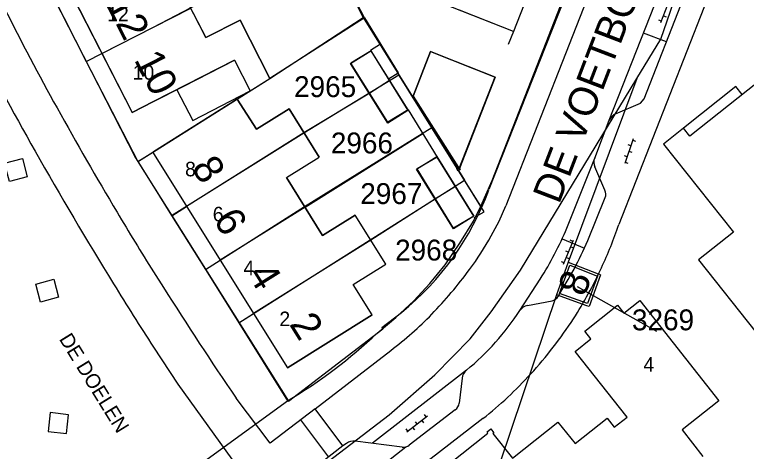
# Model space of a CAD drawing. Extents: x 148816 to 151297, y 399515 to 402500.
# Drawn here: x 150988 to 151051.1, y 401061.2 to 401098.8 of the extents above; entities that cross this region are included whole.
import ezdxf

# ---------------------------------------------------------------- set-up
doc = ezdxf.new("R2010")
doc.units = 0
for name, color, linetype in [('B01 Hoofdgebouw  [D] Norm', 7, 'Continuous'), ('B01 Hoofdgebouw  [T] Norm', 7, 'Continuous'), ('B01 Hoofdgebouw secundair [T] Gem', 7, 'Continuous'), ('B01 Hoofdgebouw secundair [T] Norm', 7, 'Continuous'), ('B01 hoofgebouw', 7, 'Continuous'), ('B02 Bijgebouw  [D] Norm', 7, 'Continuous'), ('B02 Bijgebouw  [T] Norm', 7, 'Continuous'), ('B07 Tussenmuur  [T] Norm', 7, 'Continuous'), ('G01 perceelsgrens', 7, 'Continuous'), ('S02 Open verharding  Norm', 7, 'Continuous'), ('T04 Haag heg  [D] Gem', 7, 'Continuous'), ('V00 Kant verharding algemeen  [T] Gem', 7, 'Continuous'), ('V00 Kant verharding algemeen  [T] Norm', 7, 'Continuous'), ('V00 Kant verharding algemeen secundair  [T] Gem', 7, 'Continuous'), ('Z01 perceelnummer', 7, 'Continuous'), ('Z02 huisnummer', 7, 'Continuous'), ('Z02 Huisnummer  [Tekst] Norm', 7, 'Continuous'), ('Z06 straatnaam', 7, 'Continuous')]:
    doc.layers.add(name, color=color, linetype=linetype)

msp = doc.modelspace()

# ---------------------------------------------------------------- linework, layer by layer
at = {"layer": 'B01 Hoofdgebouw  [D] Norm'}
msp.add_line((151000, 401097.762), (151003.212, 401099.402), dxfattribs=at)
at = {"layer": 'B01 Hoofdgebouw  [T] Norm'}
for p, q in [((151001.802, 401102.152), (151004.514, 401096.851)), ((150992.954, 401100.592), (150998.159, 401090.397)), ((151004.514, 401096.851), (151007.461, 401098.359)), ((151007.461, 401098.359), (151010.038, 401093.321)), ((151031.021, 401097.393), (151030.574, 401096.253)), ((151006.993, 401094.908), (151000, 401091.337)), ((151006.993, 401094.908), (151008.346, 401092.258)), ((151008.346, 401092.258), (151010.038, 401093.321)), ((151007.221, 401091.549), (151000, 401087.017)), ((151007.221, 401091.549), (151008.876, 401088.952)), ((151000, 401091.337), (150998.159, 401090.397)), ((151008.876, 401088.952), (151011.685, 401090.703)), ((151011.685, 401090.703), (151014.275, 401086.548)), ((151000, 401087.017), (150999.932, 401086.974)), ((150999.932, 401086.974), (151000, 401086.865)), ((151000, 401086.865), (151011.557, 401068.402)), ((151011.466, 401084.797), (151014.275, 401086.548)), ((151011.466, 401084.797), (151014.582, 401079.799)), ((151014.582, 401079.799), (151017.391, 401081.55)), ((151020.014, 401077.341), (151017.391, 401081.55)), ((151017.205, 401075.59), (151020.014, 401077.341)), ((151018.853, 401072.954), (151017.205, 401075.59)), ((151018.853, 401072.954), (151011.557, 401068.402))]:
    msp.add_line(p, q, dxfattribs=at)
for points in [[(151025.684, 401112.298), (151032.369, 401117.047), (151037.103, 401110.383), (151033.889, 401108.067), (151034.532, 401107.175), (151034.573, 401107.252), (151034.847, 401107.141), (151031.021, 401097.393), (151024.821, 401099.826), (151028.336, 401108.564), (151025.684, 401112.298)], [(151023.883, 401095.649), (151029.458, 401093.458), (151026.363, 401085.582), (151026.422, 401085.489), (151026.245, 401085.377), (151026.133, 401085.554), (151026.226, 401085.613), (151022.376, 401091.814), (151023.883, 401095.649)], [(151023.063, 401058.199), (151028.813, 401062.782), (151028.747, 401062.873), (151029.081, 401063.132), (151029.34, 401062.797), (151029.254, 401062.729), (151030.943, 401060.609), (151034.861, 401063.732), (151036.334, 401061.891), (151039.096, 401064.072), (151039.716, 401063.288), (151040.815, 401064.155), (151036.353, 401069.806), (151037.71, 401070.89), (151037.171, 401071.563), (151039.987, 401073.8), (151040.528, 401073.119), (151041.923, 401074.215), (151048.736, 401065.547), (151045.56, 401063.05), (151047.353, 401060.769)]]:
    msp.add_lwpolyline(points, dxfattribs=at)
msp.add_lwpolyline([(151053.1, 401079.675), (151057.633, 401083.261), (151056.473, 401084.728), (151059.21, 401086.893), (151059.545, 401086.535), (151059.808, 401086.771), (151052.822, 401094.242), (151052.566, 401094.003), (151052.901, 401093.645), (151046.226, 401088.366), (151045.687, 401089.048), (151043.963, 401087.685), (151049.98, 401080.077), (151046.984, 401077.707), (151051.947, 401071.432), (151056.651, 401075.172)], close=True, dxfattribs=at)
at = {"layer": 'B01 Hoofdgebouw secundair [T] Gem'}
for p, q in [((151002.015, 401092.366), (151003.395, 401089.711)), ((151003.395, 401089.711), (151008.346, 401092.258))]:
    msp.add_line(p, q, dxfattribs=at)
at = {"layer": 'B01 Hoofdgebouw secundair [T] Norm'}
msp.add_lwpolyline([(151050.752, 401091.945), (151050.199, 401092.644), (151045.687, 401089.048)], dxfattribs=at)
at = {"layer": 'B01 hoofgebouw'}
for points in [[(151028.293, 401114.152), (151032.369, 401117.047), (151037.103, 401110.383), (151033.889, 401108.067), (151034.533, 401107.15), (151034.573, 401107.252), (151034.847, 401107.141), (151031.021, 401097.393), (151026.367, 401099.219)], [(151010.038, 401093.321), (151007.461, 401098.359), (151004.514, 401096.851), (151001.802, 401102.152), (151004.748, 401103.662), (151000, 401112.928)], [(150997.407, 401102.866), (150992.954, 401100.592), (150998.159, 401090.397), (151000, 401091.337)], [(151021.932, 401090.582), (151020.188, 401089.496), (151016.993, 401094.624), (151018.737, 401095.711), (151021.932, 401090.582)], [(151024.805, 401095.286), (151023.88, 401095.65), (151022.38, 401091.81), (151026.3, 401085.672)], [(151029.458, 401093.458), (151024.805, 401095.286)], [(151002.612, 401092.671), (151006.993, 401094.908), (151008.346, 401092.258), (151010.038, 401093.321)], [(151026.42, 401085.5), (151026.35, 401085.59), (151029.46, 401093.46)], [(151000, 401091.337), (151002.612, 401092.671)], [(151017.391, 401081.55), (151014.582, 401079.799), (151011.466, 401084.797), (151014.275, 401086.548), (151011.685, 401090.703), (151008.876, 401088.952), (151007.221, 401091.549), (151004.17, 401089.627)], [(151004.17, 401089.627), (151000, 401087.017)], [(151000, 401087.017), (150999.932, 401086.974), (151000, 401086.865)], [(151000, 401086.865), (151011.557, 401068.402), (151018.853, 401072.954), (151017.205, 401075.59), (151020.014, 401077.341), (151017.391, 401081.55)], [(151027.606, 401081.476), (151025.862, 401080.389), (151022.667, 401085.518), (151024.41, 401086.604), (151027.606, 401081.476)], [(151026.3, 401085.672), (151026.13, 401085.569), (151026.24, 401085.39)], [(151026.24, 401085.39), (151026.42, 401085.5)], [(151035, 401074.793), (151035.88, 401077.24), (151038.26, 401076.31), (151037.414, 401073.94), (151035, 401074.793)]]:
    msp.add_lwpolyline(points, dxfattribs=at)
at = {"layer": 'B02 Bijgebouw  [D] Norm'}
for p, q in [((151020.352, 401093.159), (151018.636, 401092.08)), ((151026.035, 401084.011), (151024.309, 401082.949))]:
    msp.add_line(p, q, dxfattribs=at)
at = {"layer": 'B02 Bijgebouw  [T] Norm'}
for p, q in [((151018.755, 401095.701), (151017.016, 401094.658)), ((151021.95, 401090.618), (151018.755, 401095.701)), ((151020.211, 401089.575), (151017.016, 401094.658)), ((151021.95, 401090.618), (151020.211, 401089.575)), ((151024.465, 401086.564), (151022.718, 401085.536)), ((151027.606, 401081.458), (151024.465, 401086.564)), ((151025.859, 401080.43), (151022.718, 401085.536)), ((151027.606, 401081.458), (151025.859, 401080.43))]:
    msp.add_line(p, q, dxfattribs=at)
at = {"layer": 'B07 Tussenmuur  [T] Norm'}
for p, q in [((150995.556, 401095.494), (151000, 401097.762)), ((151012.968, 401088.644), (151002.849, 401082.311)), ((151013.062, 401082.238), (151005.758, 401077.667)), ((151018.729, 401079.403), (151008.628, 401073.081))]:
    msp.add_line(p, q, dxfattribs=at)
at = {"layer": 'G01 perceelsgrens'}
for points in [[(151041.672, 401093.344), (151043.719, 401096.718), (151047.331, 401107.135), (151041.668, 401114.431), (151043.089, 401117.074)], [(151028.21, 401082.32), (151029.18, 401084.53), (151038.97, 401109.52)], [(151000, 401097.767), (151003.204, 401099.41), (151014.64, 401105.319)], [(151014.64, 401105.319), (151018.08, 401098.58)], [(150990.341, 401102.398), (150994.209, 401094.797)], [(151000, 401087.018), (151010.038, 401093.321), (151018.08, 401098.58)], [(151018.08, 401098.58), (151021.159, 401093.638)], [(150994.209, 401094.797), (151000, 401097.767)], [(150994.209, 401094.797), (150998.65, 401086.17)], [(151000, 401048.815), (151020.324, 401064.364), (151024.251, 401067.789), (151027.302, 401070.89), (151029.104, 401073.225), (151031.647, 401076.819), (151041.672, 401093.344)], [(151001.566, 401081.517), (151012.964, 401088.652), (151021.159, 401093.638)], [(151021.159, 401093.638), (151023.979, 401089.112)], [(151041.672, 401093.344), (151035.743, 401077.51)], [(151004.478, 401076.871), (151013.022, 401082.302), (151023.979, 401089.112)], [(151023.979, 401089.112), (151026.816, 401084.558)], [(150998.65, 401086.17), (151000, 401087.018)], [(150998.65, 401086.17), (151000, 401084.016)], [(151007.349, 401072.289), (151026.004, 401084.047), (151026.816, 401084.558)], [(151028.21, 401082.32), (151026.816, 401084.558)], [(151000, 401084.016), (151001.566, 401081.517)], [(151019.29, 401071.4), (151020.893, 401072.742), (151022.43, 401074.16), (151023.831, 401075.68), (151025.14, 401077.28), (151026.391, 401079.142), (151027.57, 401081.05), (151028.21, 401082.32)], [(151001.566, 401081.517), (151004.478, 401076.871)], [(151035.743, 401077.51), (151034.726, 401074.678)], [(151035.743, 401077.51), (151038.327, 401076.498)], [(151004.478, 401076.871), (151007.349, 401072.289)], [(151038.532, 401076.418), (151037.554, 401073.679)], [(151038.532, 401076.418), (151038.327, 401076.498)], [(151034.726, 401074.678), (151028.876, 401057.287), (151027.346, 401051.753), (151027.417, 401048.502), (151028.491, 401045.418), (151044.513, 401027.611), (151054.379, 401015.547), (151059.648, 401009.071), (151065.827, 401000)], [(151037.347, 401073.752), (151034.726, 401074.678)], [(151037.554, 401073.679), (151037.347, 401073.752)], [(151007.349, 401072.289), (151011.56, 401065.57)], [(151000, 401057.175), (151011.56, 401065.57)]]:
    msp.add_lwpolyline(points, dxfattribs=at)
msp.add_arc((150989.432, 401102.949), 43.438, 300.62503, 313.42249, dxfattribs=at)
at = {"layer": 'S02 Open verharding  Norm'}
for p, q in [((151043.733, 401098.151), (151044.54, 401100.251)), ((151043.778, 401098.267), (151043.544, 401098.357)), ((151043.957, 401098.734), (151044.19, 401098.644)), ((151041.345, 401088.127), (151040.621, 401085.997)), ((151041.144, 401087.536), (151040.907, 401087.616)), ((151041.305, 401088.009), (151041.542, 401087.929)), ((151040.983, 401087.062), (151041.22, 401086.982)), ((151040.822, 401086.589), (151040.586, 401086.669)), ((151040.662, 401086.115), (151040.898, 401086.035)), ((151035.345, 401077.33), (151036.203, 401079.411)), ((151036.155, 401079.295), (151035.924, 401079.39)), ((151035.964, 401078.833), (151036.196, 401078.738)), ((151035.774, 401078.371), (151035.543, 401078.466)), ((151035.393, 401077.446), (151035.162, 401077.541)), ((151035.583, 401077.908), (151035.815, 401077.813)), ((151023.517, 401064.177), (151023.364, 401064.374)), ((151021.836, 401062.876), (151023.615, 401064.253)), ((151022.726, 401063.565), (151022.573, 401063.762)), ((151023.121, 401063.871), (151023.274, 401063.673)), ((151021.935, 401062.952), (151021.782, 401063.15)), ((151022.33, 401063.258), (151022.484, 401063.061))]:
    msp.add_line(p, q, dxfattribs=at)
at = {"layer": 'T04 Haag heg  [D] Gem'}
for p, q in [((151018.181, 401098.566), (151014.67, 401105.361)), ((151018.181, 401098.566), (151010.038, 401093.321)), ((150994.205, 401094.803), (150995.556, 401095.494)), ((151020.264, 401093.301), (151021.088, 401093.819)), ((151018.636, 401092.08), (151012.968, 401088.644)), ((151013.062, 401082.238), (151023.207, 401088.591)), ((150998.72, 401086.218), (150999.932, 401086.974)), ((151024.309, 401082.949), (151018.729, 401079.403)), ((151001.571, 401081.51), (151002.849, 401082.311)), ((151004.481, 401076.866), (151005.758, 401077.667)), ((151007.353, 401072.282), (151008.628, 401073.081))]:
    msp.add_line(p, q, dxfattribs=at)
msp.add_lwpolyline([(151018.181, 401098.566), (151021.088, 401093.819)], dxfattribs=at)
at = {"layer": 'V00 Kant verharding algemeen  [T] Gem'}
for points in [[(150988.712, 401086.43), (150989.119, 401084.864), (150987.577, 401084.463), (150987.17, 401086.029)], [(150990.261, 401074.073), (150989.846, 401075.605), (150991.412, 401076.029), (150991.827, 401074.497)], [(150992.508, 401062.735), (150992.69, 401064.364), (150991.096, 401064.542), (150990.914, 401062.913)]]:
    msp.add_lwpolyline(points, close=True, dxfattribs=at)
at = {"layer": 'V00 Kant verharding algemeen  [T] Norm'}
for p, q in [((150982.193, 401118.298), (150998.458, 401086.486)), ((151039.23, 401109.95), (151028.918, 401083.753)), ((151042.288, 401091.582), (151048.14, 401106.472)), ((151018.706, 401095.778), (151019.561, 401096.312)), ((151018.708, 401095.779), (151018.755, 401095.701)), ((151039.834, 401090.29), (151041.973, 401091.196)), ((151021.95, 401090.618), (151024.465, 401086.564)), ((151038.03, 401086.479), (151039.289, 401089.733)), ((150998.458, 401086.486), (151000, 401084.034)), ((151038.911, 401083.703), (151038.043, 401085.709)), ((151000, 401084.034), (151011.632, 401065.534)), ((151037.446, 401079.366), (151038.929, 401083.068)), ((151000, 401076.675), (151000.85, 401075.336)), ((151031.588, 401073.346), (151033.335, 401076.054)), ((151032.231, 401073.762), (151034.355, 401074.181)), ((151019.68, 401071.872), (151021.39, 401073.179)), ((151019.68, 401071.872), (151019.77, 401071.754)), ((151011.632, 401065.534), (151019.77, 401071.754)), ((151000, 401070.189), (151002.11, 401067.002)), ((151026.594, 401067.517), (151026.347, 401065.345)), ((151026.009, 401064.795), (151022.052, 401061.737)), ((151021.438, 401061.567), (151017.382, 401062.081))]:
    msp.add_line(p, q, dxfattribs=at)
for points in [[(151048.166, 401111.577), (151050.359, 401106.911), (151040.107, 401080.75)], [(151041.283, 401110.194), (151030.379, 401082.353)], [(151039.289, 401089.733), (151045.177, 401104.714), (151039.962, 401106.763)], [(151027.654, 401081.346), (151028.488, 401081.845), (151021.059, 401093.801)], [(151041.973, 401091.196), (151042.288, 401091.582)], [(151035.637, 401080.447), (151038.03, 401086.479)], [(151029.114, 401079.769), (151029.784, 401081.042), (151030.379, 401082.353)], [(151016.638, 401061.887), (151016.334, 401061.676), (151013.948, 401064.873), (151020.465, 401069.907)], [(151026.973, 401068.193), (151018.866, 401061.902)], [(151002.11, 401067.002), (151007.262, 401059.801)], [(151013.948, 401064.873), (151010.048, 401061.902), (151007.116, 401065.787)], [(151028.386, 401064.026), (151017.453, 401055.574), (151057.859, 401009.618)], [(151016.334, 401061.676), (151013.83, 401059.732), (151016.103, 401057.133), (151021.763, 401061.587)]]:
    msp.add_lwpolyline(points, dxfattribs=at)
for centre, radius, start, end in [((151221.492, 401217.471), 262.407, 206.73864, 208.86504), ((151208.021, 401210.936), 250.929, 206.88905, 209.5787), ((151286.369, 401254.582), 337.142, 209.06578, 210.82829), ((151040.213, 401089.374), 0.992, 112.4839, 158.76387), ((151314.225, 401271.412), 373.145, 209.60476, 211.64547), ((151038.79, 401086.107), 0.847, 153.91017, 208.02431), ((151005.782, 401092.257), 24.649, 309.28682, 339.72813), ((151038.279, 401083.367), 0.715, 335.26219, 27.98521), ((151189.055, 401195.742), 223.425, 210.65994, 212.20265), ((151007.544, 401091.719), 34.361, 334.68013, 341.38338), ((151008.299, 401091.973), 29.668, 327.55015, 337.13938), ((151005.864, 401092.694), 26.601, 323.47273, 330.92944), ((151002.848, 401094.77), 37.872, 327.74794, 335.99947), ((151005.689, 401092.137), 36.219, 327.40125, 335.3377), ((150994.557, 401101.215), 40.759, 316.21615, 323.30846), ((151195.557, 401197.369), 233.275, 211.45561, 213.03781), ((151331.625, 401285.558), 391.926, 212.43779, 214.10753), ((151034.196, 401074.949), 0.785, 281.70562, 330.2577), ((151032.394, 401072.805), 0.971, 99.67404, 146.12905), ((151012.003, 401086.243), 23.45, 309.67093, 326.63415), ((151000.742, 401095.799), 32.549, 307.29824, 315.56525), ((151003.08, 401094.498), 39.693, 317.87146, 326.55909), ((151027.608, 401067.393), 1.021, 128.42635, 173.01923), ((151006.817, 401091.342), 34.805, 308.29551, 317.5983), ((151025.574, 401065.441), 0.779, 303.96467, 352.8901), ((151017.225, 401061.159), 0.936, 80.35151, 128.87769), ((151021.554, 401062.341), 0.782, 261.44556, 309.50638)]:
    msp.add_arc(centre, radius, start, end, dxfattribs=at)
at = {"layer": 'V00 Kant verharding algemeen secundair  [T] Gem'}
for p, q in [((151044.215, 401096.485), (151042.243, 401097.234)), ((151035.222, 401079.509), (151037.15, 401078.718)), ((151015.119, 401060.708), (151012.709, 401063.928))]:
    msp.add_line(p, q, dxfattribs=at)
at = {"layer": 'Z01 perceelnummer'}
msp.add_lwpolyline([(151043.381, 401071.534), (151036.555, 401075.375)], dxfattribs=at)

# ---------------------------------------------------------------- texts
for s, p in [('2965', (151012.116, 401091.728)), ('2966', (151015.288, 401086.875)), ('2967', (151017.823, 401082.513)), ('2968', (151020.826, 401077.646)), ('3269', (151041.243, 401071.634))]:
    msp.add_text(s, height=1.8, dxfattribs=at).set_placement(p)
at = {"layer": 'Z02 huisnummer'}
for s, rotation, p in [('12', 297.05168, (150995.85, 401099.756)), ('10', 297.05168, (150998.295, 401094.965)), ('8', 302.05394, (151003.212, 401085.652)), ('6', 302.05394, (151005.106, 401081.156)), ('4', 302.05394, (151008.053, 401076.455)), ('8', 71.03975, (151037.172, 401074.449)), ('2', 302.05394, (151011.655, 401072.164))]:
    msp.add_text(s, height=2.5, rotation=rotation, dxfattribs=at).set_placement(p)
at = {"layer": 'Z02 Huisnummer  [Tekst] Norm'}
for s, p in [('12', (150996.011, 401098.25)), ('10', (150998.205, 401093.228)), ('8', (151002.722, 401084.901)), ('6', (151005.109, 401081.024)), ('4', (151007.754, 401076.383)), ('2', (151010.852, 401071.996)), ('4', (151042.229, 401068.072))]:
    msp.add_text(s, height=1.25, dxfattribs=at).set_placement(p)
msp.add_text('DE DOELEN', height=1.25, rotation=301.70033, dxfattribs=at).set_placement((150991.828, 401070.887))
at = {"layer": 'Z06 straatnaam'}
msp.add_text('DE VOETBOOG', height=2.5, rotation=69.02829, dxfattribs=at).set_placement((151034.96, 401082.429))

doc.saveas('drawing.dxf')
